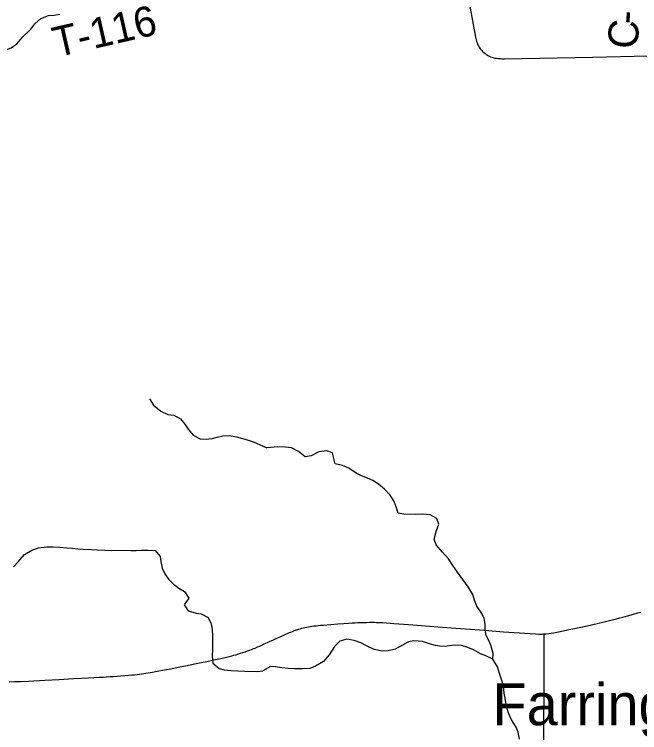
# Model space of a CAD drawing. Extents: x -87 to 2145, y -2128 to 440.
# Drawn here: x 213.98 to 245.17, y 36.06 to 71.9 of the extents above; entities that cross this region are included whole.
import ezdxf

# ---------------------------------------------------------------- set-up
doc = ezdxf.new("R2010")
doc.units = 0
for name, color, linetype in [('GM_X_City_Street', 7, 'Continuous'), ('GM_X_County_Road', 7, 'Continuous'), ('GM_X_County_Road_Text', 7, 'Continuous'), ('GM_X_Minor_River', 7, 'Continuous'), ('GM_X_Township_Road_Text', 7, 'Continuous'), ('GM_X_Unincorporated_Text', 7, 'Continuous')]:
    doc.layers.add(name, color=color, linetype=linetype)

msp = doc.modelspace()

# ---------------------------------------------------------------- linework, layer by layer
at = {"layer": 'GM_X_City_Street'}
msp.add_lwpolyline([(236.558, 73.042), (236.978, 70.768), (236.992, 70.693), (237.012, 70.622), (237.033, 70.548), (237.057, 70.479), (237.078, 70.424), (237.102, 70.371), (237.128, 70.32), (237.157, 70.268), (237.214, 70.184), (237.25, 70.138), (237.289, 70.094), (237.328, 70.051), (237.372, 70.011), (237.418, 69.975), (237.463, 69.938), (237.517, 69.901), (237.575, 69.864), (237.625, 69.834), (237.678, 69.809), (237.729, 69.786), (237.786, 69.763), (237.842, 69.747), (237.898, 69.729), (237.949, 69.717), (238.013, 69.706), (238.096, 69.697), (238.162, 69.69), (238.22, 69.688), (238.289, 69.684), (238.354, 69.683), (238.426, 69.682), (242.82, 69.762), (245.588, 69.833)], dxfattribs=at)
at = {"layer": 'GM_X_County_Road'}
msp.add_line((213.713, 38.594), (214.011, 38.605), dxfattribs=at)
for points in [[(240.404, 40.987), (240.494, 40.993), (240.643, 41.01), (240.759, 41.026), (240.888, 41.046), (241.041, 41.071), (241.21, 41.104), (241.421, 41.147), (241.653, 41.197), (241.922, 41.254), (242.148, 41.304), (242.401, 41.36), (242.762, 41.442), (243.109, 41.521), (243.332, 41.573), (243.534, 41.62), (243.799, 41.685), (244.014, 41.738), (244.174, 41.779), (244.331, 41.82), (244.567, 41.885), (244.858, 41.97), (245.071, 42.033), (245.225, 42.078)], [(214.011, 38.605), (214.291, 38.614), (214.683, 38.631), (215.492, 38.675), (216.212, 38.715), (216.451, 38.728), (216.672, 38.741), (216.946, 38.756), (217.343, 38.777), (217.675, 38.795), (217.951, 38.808), (218.205, 38.823), (218.406, 38.834), (218.582, 38.845), (218.754, 38.856), (218.914, 38.867), (219.107, 38.877), (219.292, 38.89), (219.483, 38.906), (219.674, 38.921), (219.832, 38.936), (219.973, 38.951), (220.11, 38.966), (220.218, 38.979), (220.327, 38.994), (220.438, 39.012), (220.542, 39.027), (220.652, 39.044), (220.757, 39.062), (220.867, 39.081), (221.019, 39.107), (221.186, 39.138), (221.371, 39.172), (221.57, 39.209), (221.778, 39.249), (221.994, 39.29), (222.239, 39.337), (222.519, 39.394), (222.755, 39.441), (222.966, 39.485), (223.209, 39.537), (223.489, 39.596), (223.736, 39.648), (223.932, 39.689), (224.088, 39.722), (224.266, 39.761), (224.422, 39.795), (224.559, 39.828), (224.693, 39.86), (224.826, 39.895), (224.932, 39.923), (225.027, 39.949), (225.155, 39.986), (225.264, 40.019), (225.383, 40.058), (225.492, 40.095), (225.609, 40.136), (225.724, 40.179), (225.813, 40.214), (225.902, 40.249), (225.984, 40.281), (226.103, 40.332), (226.217, 40.381), (226.325, 40.429), (226.447, 40.483), (226.599, 40.552), (226.742, 40.618), (226.874, 40.679), (227.002, 40.737), (227.148, 40.804), (227.299, 40.874), (227.423, 40.93), (227.547, 40.987), (227.64, 41.028), (227.707, 41.056), (227.766, 41.08), (227.844, 41.11), (227.914, 41.136), (227.994, 41.165), (228.072, 41.191), (228.161, 41.219), (228.244, 41.243), (228.324, 41.264), (228.398, 41.284), (228.474, 41.301), (228.563, 41.321), (228.647, 41.338), (228.727, 41.353), (228.81, 41.367), (228.921, 41.382), (229.036, 41.395), (229.138, 41.406), (229.25, 41.416), (229.4, 41.429), (229.587, 41.445), (229.771, 41.46), (230.11, 41.486), (230.409, 41.507), (230.639, 41.523), (230.823, 41.534), (230.963, 41.54), (231.093, 41.547), (231.215, 41.553), (231.39, 41.557), (231.547, 41.562), (231.694, 41.564), (231.816, 41.566), (231.931, 41.564), (232.05, 41.562), (232.191, 41.557), (232.361, 41.549), (232.543, 41.538), (232.729, 41.525), (232.901, 41.512), (233.408, 41.474), (234.094, 41.418), (235.099, 41.34), (235.991, 41.272), (236.727, 41.216), (237.627, 41.149), (238.38, 41.093), (239.182, 41.036), (239.975, 40.984), (240.127, 40.98), (240.232, 40.98), (240.303, 40.98), (240.377, 40.984), (240.404, 40.987)], [(240.31, 25.276), (240.321, 25.474), (240.328, 25.626), (240.345, 26.2), (240.357, 26.955), (240.358, 27.841), (240.363, 28.972), (240.373, 30.826), (240.372, 32.449), (240.38, 34.476), (240.382, 35.237), (240.387, 36.057), (240.396, 38.452), (240.406, 40.101), (240.404, 40.987)]]:
    msp.add_lwpolyline(points, dxfattribs=at)
at = {"layer": 'GM_X_Minor_River'}
for points in [[(210.964, 72.107), (211.009, 71.806), (211.044, 71.515), (211.088, 71.124), (211.142, 70.742), (211.207, 70.471), (211.534, 70.264), (211.803, 70.179), (212.144, 70.143), (212.494, 70.116), (212.845, 70.11), (213.145, 70.084), (213.556, 70.126), (213.819, 70.231), (214.103, 70.426), (214.409, 70.781), (214.796, 71.154), (215.001, 71.42), (215.307, 71.685), (215.68, 71.848), (215.941, 71.863), (216.242, 71.907)], [(220.728, 52.722), (220.923, 52.398), (221.278, 52.091), (221.636, 51.934), (221.926, 51.899), (222.274, 51.722), (222.48, 51.458), (222.656, 51.205), (222.892, 50.9), (223.249, 50.713), (223.56, 50.708), (223.841, 50.733), (224.103, 50.798), (224.374, 50.863), (224.715, 50.877), (225.065, 50.821), (225.354, 50.736), (225.644, 50.66), (225.942, 50.545), (226.201, 50.44), (226.569, 50.273)], [(237.838, 39.725), (237.865, 40.014), (237.753, 40.367), (237.669, 40.62), (237.516, 40.913), (237.462, 41.185), (237.459, 41.475), (237.415, 41.747), (237.291, 42.01), (237.049, 42.366), (236.925, 42.669), (236.852, 42.951), (236.61, 43.327), (236.086, 44.06), (235.844, 44.406), (235.631, 44.732), (235.339, 45.069), (235.017, 45.437), (234.923, 45.719), (235.022, 46.097), (235.151, 46.465), (235.057, 46.737), (234.721, 46.925), (234.351, 46.954), (234, 46.942), (233.409, 46.956), (233.13, 47.002), (233.017, 47.325), (232.914, 47.618), (232.73, 47.903), (232.437, 48.21), (232.142, 48.457), (231.866, 48.634), (231.599, 48.76), (231.301, 48.877), (231.033, 49.004), (230.668, 49.252), (230.351, 49.39), (229.973, 49.479), (229.909, 49.741), (229.855, 50.022), (229.557, 50.12), (229.165, 50.069), (228.79, 49.877), (228.488, 49.814), (228.144, 50.083), (227.797, 50.271), (227.498, 50.308), (227.117, 50.317), (226.569, 50.273)], [(213.941, 44.332), (214.176, 44.588), (214.493, 44.953), (214.847, 45.167), (215.19, 45.281), (215.592, 45.333), (215.902, 45.328), (216.243, 45.311), (216.593, 45.275), (216.863, 45.26), (217.153, 45.225), (217.413, 45.21), (217.834, 45.192), (218.104, 45.177), (218.485, 45.17), (218.825, 45.154), (219.186, 45.157), (219.787, 45.147), (220.058, 45.152), (220.319, 45.157), (220.66, 45.161), (221.01, 45.144), (221.246, 44.85), (221.291, 44.598), (221.346, 44.257), (221.491, 43.984), (221.667, 43.72), (221.913, 43.465), (222.181, 43.26), (222.458, 43.095), (222.683, 42.76), (222.447, 42.434), (222.652, 42.13), (223.041, 42.022), (223.301, 41.988), (223.639, 41.801), (223.804, 41.488), (223.849, 41.207), (223.864, 40.896)], [(223.864, 40.896), (223.868, 40.535), (223.863, 40.245), (223.847, 39.874), (223.881, 39.523), (224.187, 39.257), (224.446, 39.192), (224.777, 39.156), (225.478, 39.124), (226.109, 39.113), (226.37, 39.138)], [(233.631, 40.593), (233.337, 40.42), (232.972, 40.228), (232.629, 40.146), (232.328, 40.123), (231.919, 40.203), (231.543, 40.392), (231.266, 40.539), (230.928, 40.657), (230.569, 40.725), (230.216, 40.623), (229.95, 40.349), (229.689, 39.935), (229.391, 39.602), (228.995, 39.371), (228.712, 39.267), (228.351, 39.236), (227.96, 39.235), (227.63, 39.253), (227.321, 39.3), (227.011, 39.347), (226.761, 39.353), (226.37, 39.138)], [(239.178, 35.738), (239.106, 36.081), (239.011, 36.333), (238.769, 36.699), (238.646, 37.002), (238.524, 37.356), (238.454, 37.778), (238.41, 38.029), (238.368, 38.391), (238.276, 38.713), (238.182, 39.016), (238.07, 39.339), (237.838, 39.725), (237.502, 39.893), (237.233, 39.989), (236.878, 40.197), (236.6, 40.314), (236.281, 40.401), (235.921, 40.42), (235.559, 40.368), (235.289, 40.354), (234.989, 40.401), (234.73, 40.468), (234.333, 40.607), (233.903, 40.647), (233.631, 40.593)]]:
    msp.add_lwpolyline(points, dxfattribs=at)

# ---------------------------------------------------------------- texts
at = {"layer": 'GM_X_County_Road_Text'}
for s, rotation, p in [('-', 86.3496, (245.149, 71.38)), ('C', 85.2787, (245.046, 70.131))]:
    msp.add_text(s, height=1.5, rotation=rotation, dxfattribs=at).set_placement(p)
at = {"layer": 'GM_X_Township_Road_Text'}
msp.add_text('T-116', height=1.5, rotation=12.8893, dxfattribs=at).set_placement((216.082, 69.749))
at = {"layer": 'GM_X_Unincorporated_Text'}
msp.add_text('Farrington', height=2.085, rotation=0, dxfattribs=at).set_placement((237.829, 36.43))

doc.saveas('drawing.dxf')
